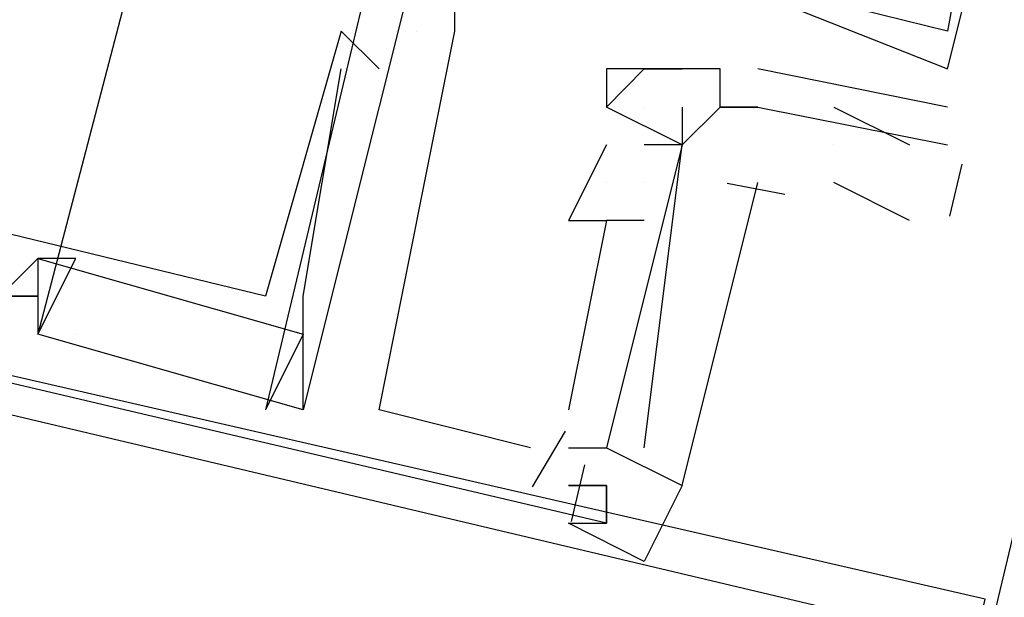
# Model space of a CAD drawing. Header units: feet. Extents: x -79 to 198, y -22 to 181.
# Tile 490 of 656: x 117.954 to 118.3, y 76.112 to 76.315. Entities that reach past the tile are written whole.
import ezdxf

# ---------------------------------------------------------------- set-up
doc = ezdxf.new("R2010")
doc.units = ezdxf.units.FT
doc.layers.add('A-LINEA', color=7, linetype='CONTINUOUS')

msp = doc.modelspace()

# ---------------------------------------------------------------- linework, layer by layer
at = {"layer": 'A-LINEA'}
for p, q in [((118.04, 76.5111), (117.96, 76.2044)), ((118.04, 76.5111), (117.96, 76.2044)), ((118.04, 76.5111), (117.96, 76.2044)), ((118.04, 76.5111), (117.96, 76.2044)), ((118.04, 76.5111), (117.96, 76.2044)), ((118.04, 76.5111), (117.96, 76.2044)), ((118.1067, 76.4578), (118.04, 76.1778)), ((118.1067, 76.4578), (118.04, 76.1778)), ((118.1067, 76.4578), (118.04, 76.1778)), ((118.1067, 76.4578), (118.04, 76.1778)), ((118.1067, 76.4578), (118.04, 76.1778)), ((118.1067, 76.4578), (118.04, 76.1778)), ((118.0667, 76.3111), (118.0667, 76.3111)), ((118.0667, 76.3111), (118.0667, 76.3111)), ((118.0667, 76.3111), (118.0667, 76.3111)), ((118.0667, 76.3111), (118.0667, 76.3111)), ((118.0667, 76.3111), (118.0667, 76.3111)), ((118.0667, 76.3111), (118.0667, 76.3111)), ((118.0933, 76.3111), (118.0933, 76.3111)), ((118.0933, 76.3111), (118.0933, 76.3111)), ((118.0933, 76.3111), (118.0933, 76.3111)), ((118.0933, 76.3111), (118.0933, 76.3111)), ((118.0933, 76.3111), (118.0933, 76.3111)), ((118.0933, 76.3111), (118.0933, 76.3111)), ((118.0933, 76.3111), (118.0933, 76.3111)), ((118.0933, 76.3111), (118.0933, 76.3111)), ((118.0933, 76.3111), (118.0933, 76.3111)), ((118.0933, 76.3111), (118.0933, 76.3111)), ((118.0933, 76.3111), (118.0933, 76.3111)), ((118.0933, 76.3111), (118.0933, 76.3111)), ((118.1067, 76.3111), (118.1067, 76.3111)), ((118.1067, 76.3111), (118.1067, 76.3111)), ((118.1067, 76.3111), (118.1067, 76.3111)), ((118.1067, 76.3111), (118.1067, 76.3111)), ((118.1067, 76.3111), (118.1067, 76.3111)), ((118.1067, 76.3111), (118.1067, 76.3111)), ((118.1067, 76.3111), (118.1067, 76.3111)), ((118.1067, 76.3111), (118.1067, 76.3111)), ((118.1067, 76.3111), (118.1067, 76.3111)), ((118.1067, 76.3111), (118.1067, 76.3111)), ((118.1067, 76.3111), (118.1067, 76.3111)), ((118.1067, 76.3111), (118.1067, 76.3111)), ((118.1067, 76.3111), (118.1067, 76.3111)), ((118.1067, 76.3111), (118.1067, 76.3111)), ((118.1067, 76.3111), (118.1067, 76.3111)), ((118.1067, 76.3111), (118.1067, 76.3111)), ((118.1067, 76.3111), (118.1067, 76.3111)), ((118.1067, 76.3111), (118.1067, 76.3111)), ((118.28, 76.3111), (118.28, 76.3111)), ((118.28, 76.3111), (118.28, 76.3111)), ((118.28, 76.3111), (118.28, 76.3111)), ((118.28, 76.3111), (118.28, 76.3111)), ((118.28, 76.3111), (118.28, 76.3111)), ((118.28, 76.3111), (118.28, 76.3111)), ((118.0667, 76.2978), (118.0667, 76.2978)), ((118.0667, 76.2978), (118.0667, 76.2978)), ((118.0667, 76.2978), (118.0667, 76.2978)), ((118.0667, 76.2978), (118.0667, 76.2978)), ((118.0667, 76.2978), (118.0667, 76.2978)), ((118.0667, 76.2978), (118.0667, 76.2978)), ((118.08, 76.2978), (118.08, 76.2978)), ((118.08, 76.2978), (118.08, 76.2978)), ((118.08, 76.2978), (118.08, 76.2978)), ((118.08, 76.2978), (118.08, 76.2978)), ((118.08, 76.2978), (118.08, 76.2978)), ((118.08, 76.2978), (118.08, 76.2978)), ((118.16, 76.2978), (118.16, 76.2978)), ((118.16, 76.2978), (118.16, 76.2978)), ((118.1733, 76.2978), (118.1733, 76.2978)), ((118.1733, 76.2978), (118.1733, 76.2978)), ((118.1733, 76.2978), (118.1733, 76.2978)), ((118.1733, 76.2978), (118.1733, 76.2978)), ((118.1867, 76.2978), (118.1867, 76.2978)), ((118.1867, 76.2978), (118.1867, 76.2978)), ((118.1867, 76.2978), (118.1867, 76.2978)), ((118.1867, 76.2978), (118.1867, 76.2978)), ((118.2, 76.2978), (118.2, 76.2978)), ((118.2, 76.2978), (118.2, 76.2978)), ((118.28, 76.2844), (118.2133, 76.2978)), ((118.2133, 76.2978), (118.2133, 76.2978)), ((118.28, 76.2844), (118.2133, 76.2978)), ((118.2133, 76.2978), (118.2133, 76.2978)), ((118.28, 76.2978), (118.28, 76.2978)), ((118.28, 76.2978), (118.28, 76.2978)), ((118.28, 76.2978), (118.28, 76.2978)), ((118.28, 76.2978), (118.28, 76.2978)), ((118.28, 76.2978), (118.28, 76.2978)), ((118.28, 76.2978), (118.28, 76.2978)), ((118.1867, 76.2711), (118.16, 76.2844)), ((118.16, 76.2844), (118.16, 76.2844)), ((118.16, 76.2844), (118.16, 76.2844)), ((118.1867, 76.2711), (118.16, 76.2844)), ((118.16, 76.2844), (118.16, 76.2844)), ((118.16, 76.2844), (118.16, 76.2844)), ((118.1733, 76.2844), (118.1733, 76.2844)), ((118.1733, 76.2844), (118.1733, 76.2844)), ((118.1867, 76.2844), (118.1867, 76.2711)), ((118.1867, 76.2844), (118.1867, 76.2844)), ((118.1867, 76.2844), (118.1867, 76.2711)), ((118.1867, 76.2844), (118.1867, 76.2844)), ((118.2, 76.2844), (118.2, 76.2844)), ((118.2, 76.2844), (118.2, 76.2844)), ((118.2, 76.2844), (118.2, 76.2844)), ((118.2, 76.2844), (118.2, 76.2844)), ((118.2, 76.2844), (118.2, 76.2844)), ((118.2, 76.2844), (118.2, 76.2844)), ((118.2133, 76.2844), (118.2133, 76.2844)), ((118.2133, 76.2844), (118.2133, 76.2844)), ((118.2133, 76.2844), (118.2133, 76.2844)), ((118.2133, 76.2844), (118.2133, 76.2844)), ((118.24, 76.2844), (118.2667, 76.2711)), ((118.24, 76.2844), (118.2667, 76.2711)), ((118.28, 76.2844), (118.28, 76.2844)), ((118.28, 76.2844), (118.28, 76.2844)), ((118.16, 76.2711), (118.1467, 76.2444)), ((118.16, 76.2711), (118.1467, 76.2444)), ((118.16, 76.2711), (118.1467, 76.2444)), ((118.16, 76.2711), (118.1467, 76.2444)), ((118.16, 76.2711), (118.1467, 76.2444)), ((118.16, 76.2711), (118.1467, 76.2444)), ((118.16, 76.2711), (118.16, 76.2711)), ((118.16, 76.2711), (118.16, 76.2711)), ((118.16, 76.2711), (118.16, 76.2711)), ((118.16, 76.2711), (118.16, 76.2711)), ((118.16, 76.2711), (118.16, 76.2711)), ((118.16, 76.2711), (118.16, 76.2711)), ((118.16, 76.2711), (118.16, 76.2711)), ((118.16, 76.2711), (118.16, 76.2711)), ((118.1733, 76.2711), (118.1733, 76.2711)), ((118.1733, 76.2711), (118.1733, 76.2711)), ((118.1733, 76.2711), (118.1733, 76.2711)), ((118.1733, 76.2711), (118.1733, 76.2711)), ((118.1733, 76.2711), (118.1733, 76.2711)), ((118.1733, 76.2711), (118.1733, 76.2711)), ((118.1733, 76.2711), (118.1733, 76.2711)), ((118.1733, 76.2711), (118.1733, 76.2711)), ((118.1733, 76.2711), (118.1733, 76.2711)), ((118.1733, 76.2711), (118.1733, 76.2711)), ((118.1867, 76.2711), (118.1867, 76.2711)), ((118.1867, 76.2711), (118.1867, 76.2711)), ((118.1867, 76.2711), (118.1867, 76.2711)), ((118.1867, 76.2711), (118.1867, 76.2711)), ((118.1867, 76.2711), (118.1867, 76.2711)), ((118.1867, 76.2711), (118.1867, 76.2711)), ((118.1867, 76.2711), (118.1867, 76.2711)), ((118.1867, 76.2711), (118.1867, 76.2711)), ((118.1867, 76.2711), (118.1867, 76.2711)), ((118.1867, 76.2711), (118.1867, 76.2711)), ((118.24, 76.2711), (118.24, 76.2711)), ((118.24, 76.2711), (118.24, 76.2711)), ((118.28, 76.2711), (118.28, 76.2711)), ((118.28, 76.2711), (118.28, 76.2711)), ((118.285, 76.2643), (118.2807, 76.246)), ((118.285, 76.2643), (118.2807, 76.246)), ((118.16, 76.2578), (118.16, 76.2578)), ((118.16, 76.2578), (118.16, 76.2578)), ((118.16, 76.2578), (118.16, 76.2578)), ((118.16, 76.2578), (118.16, 76.2578)), ((118.16, 76.2578), (118.16, 76.2578)), ((118.16, 76.2578), (118.16, 76.2578)), ((118.16, 76.2578), (118.16, 76.2578)), ((118.16, 76.2578), (118.16, 76.2578)), ((118.16, 76.2578), (118.16, 76.2578)), ((118.16, 76.2578), (118.16, 76.2578)), ((118.16, 76.2578), (118.16, 76.2578)), ((118.16, 76.2578), (118.16, 76.2578)), ((118.1733, 76.2578), (118.1733, 76.2578)), ((118.1733, 76.2578), (118.1733, 76.2578)), ((118.1733, 76.2578), (118.1733, 76.2578)), ((118.1733, 76.2578), (118.1733, 76.2578)), ((118.1733, 76.2578), (118.1733, 76.2578)), ((118.1733, 76.2578), (118.1733, 76.2578)), ((118.1733, 76.2578), (118.1733, 76.2578)), ((118.1733, 76.2578), (118.1733, 76.2578)), ((118.1733, 76.2578), (118.1733, 76.2578)), ((118.1733, 76.2578), (118.1733, 76.2578)), ((118.1733, 76.2578), (118.1733, 76.2578)), ((118.1733, 76.2578), (118.1733, 76.2578)), ((118.2228, 76.2536), (118.2025, 76.2575)), ((118.2228, 76.2536), (118.2025, 76.2575)), ((118.2228, 76.2536), (118.2025, 76.2575)), ((118.2228, 76.2536), (118.2025, 76.2575)), ((118.2228, 76.2536), (118.2025, 76.2575)), ((118.2228, 76.2536), (118.2025, 76.2575)), ((118.2667, 76.2444), (118.24, 76.2578)), ((118.2667, 76.2444), (118.24, 76.2578)), ((118.1467, 76.2444), (118.1467, 76.2444)), ((118.1467, 76.2444), (118.1467, 76.2444)), ((118.1467, 76.2444), (118.1467, 76.2444)), ((118.1467, 76.2444), (118.1467, 76.2444)), ((118.1467, 76.2444), (118.1467, 76.2444)), ((118.1467, 76.2444), (118.1467, 76.2444)), ((118.1733, 76.2444), (118.16, 76.2444)), ((118.16, 76.2444), (118.16, 76.2444)), ((118.16, 76.2444), (118.16, 76.2444)), ((118.1733, 76.2444), (118.16, 76.2444)), ((118.16, 76.2444), (118.16, 76.2444)), ((118.16, 76.2444), (118.16, 76.2444)), ((118.1733, 76.2444), (118.16, 76.2444)), ((118.16, 76.2444), (118.16, 76.2444)), ((118.16, 76.2444), (118.16, 76.2444)), ((118.1733, 76.2444), (118.16, 76.2444)), ((118.16, 76.2444), (118.16, 76.2444)), ((118.16, 76.2444), (118.16, 76.2444)), ((118.1733, 76.2444), (118.16, 76.2444)), ((118.16, 76.2444), (118.16, 76.2444)), ((118.16, 76.2444), (118.16, 76.2444)), ((118.1733, 76.2444), (118.16, 76.2444)), ((118.16, 76.2444), (118.16, 76.2444)), ((118.16, 76.2444), (118.16, 76.2444)), ((118.1733, 76.2444), (118.1733, 76.2444)), ((118.1733, 76.2444), (118.1733, 76.2444)), ((118.1733, 76.2444), (118.1733, 76.2444)), ((118.1733, 76.2444), (118.1733, 76.2444)), ((118.1733, 76.2444), (118.1733, 76.2444)), ((118.1733, 76.2444), (118.1733, 76.2444)), ((117.96, 76.2311), (117.96, 76.2311)), ((117.96, 76.2311), (117.96, 76.2311)), ((117.96, 76.2311), (117.96, 76.2311)), ((117.96, 76.2311), (117.96, 76.2311)), ((117.96, 76.2311), (117.96, 76.2311)), ((117.96, 76.2311), (117.96, 76.2311)), ((117.96, 76.2311), (117.96, 76.2311)), ((117.96, 76.2311), (117.96, 76.2311)), ((117.96, 76.2311), (117.96, 76.2311)), ((117.96, 76.2311), (117.96, 76.2311)), ((117.96, 76.2311), (117.96, 76.2311)), ((117.96, 76.2311), (117.96, 76.2311)), ((117.9733, 76.2311), (117.9733, 76.2311)), ((117.9733, 76.2311), (117.9733, 76.2311)), ((117.9733, 76.2311), (117.9733, 76.2311)), ((117.9733, 76.2311), (117.9733, 76.2311)), ((117.9733, 76.2311), (117.9733, 76.2311)), ((117.9733, 76.2311), (117.9733, 76.2311)), ((117.96, 76.2178), (117.96, 76.2178)), ((117.96, 76.2178), (117.96, 76.2178)), ((117.96, 76.2178), (117.96, 76.2178)), ((117.96, 76.2178), (117.96, 76.2178)), ((117.96, 76.2178), (117.96, 76.2178)), ((117.96, 76.2178), (117.96, 76.2178)), ((117.96, 76.2178), (117.96, 76.2178)), ((117.96, 76.2178), (117.96, 76.2178)), ((117.96, 76.2178), (117.96, 76.2178)), ((117.96, 76.2178), (117.96, 76.2178)), ((117.96, 76.2178), (117.96, 76.2178)), ((117.96, 76.2178), (117.96, 76.2178)), ((118.04, 76.2178), (118.04, 76.2178)), ((118.04, 76.2178), (118.04, 76.2178)), ((118.04, 76.2178), (118.04, 76.2178)), ((118.04, 76.2178), (118.04, 76.2178)), ((118.04, 76.2178), (118.04, 76.2178)), ((118.04, 76.2178), (118.04, 76.2178)), ((118.0533, 76.2178), (118.0533, 76.2178)), ((118.0533, 76.2178), (118.0533, 76.2178)), ((118.0533, 76.2178), (118.0533, 76.2178)), ((118.0533, 76.2178), (118.0533, 76.2178)), ((118.0533, 76.2178), (118.0533, 76.2178)), ((118.0533, 76.2178), (118.0533, 76.2178)), ((117.96, 76.2044), (117.96, 76.2044)), ((117.96, 76.2044), (117.96, 76.2044)), ((117.96, 76.2044), (117.96, 76.2044)), ((117.96, 76.2044), (117.96, 76.2044)), ((117.96, 76.2044), (117.96, 76.2044)), ((117.96, 76.2044), (117.96, 76.2044)), ((117.96, 76.2044), (117.96, 76.2044)), ((117.96, 76.2044), (117.96, 76.2044)), ((117.96, 76.2044), (117.96, 76.2044)), ((117.96, 76.2044), (117.96, 76.2044)), ((117.96, 76.2044), (117.96, 76.2044)), ((117.96, 76.2044), (117.96, 76.2044)), ((117.9733, 76.2044), (117.9733, 76.2044)), ((117.9733, 76.2044), (117.9733, 76.2044)), ((117.9733, 76.2044), (117.9733, 76.2044)), ((117.9733, 76.2044), (117.9733, 76.2044)), ((117.9733, 76.2044), (117.9733, 76.2044)), ((117.9733, 76.2044), (117.9733, 76.2044)), ((118.0533, 76.2044), (118.04, 76.1778)), ((118.0533, 76.2044), (118.04, 76.1778)), ((118.0533, 76.2044), (118.04, 76.1778)), ((118.0533, 76.2044), (118.04, 76.1778)), ((118.0533, 76.2044), (118.04, 76.1778)), ((118.0533, 76.2044), (118.04, 76.1778)), ((118.0533, 76.2044), (118.0533, 76.2044)), ((118.0533, 76.2044), (118.0533, 76.2044)), ((118.0533, 76.2044), (118.0533, 76.2044)), ((118.0533, 76.2044), (118.0533, 76.2044)), ((118.0533, 76.2044), (118.0533, 76.2044)), ((118.0533, 76.2044), (118.0533, 76.2044)), ((118.04, 76.1778), (118.04, 76.1778)), ((118.04, 76.1778), (118.04, 76.1778)), ((118.04, 76.1778), (118.04, 76.1778)), ((118.04, 76.1778), (118.04, 76.1778)), ((118.04, 76.1778), (118.04, 76.1778)), ((118.04, 76.1778), (118.04, 76.1778)), ((118.0533, 76.1778), (118.0533, 76.1778)), ((118.0533, 76.1778), (118.0533, 76.1778)), ((118.0533, 76.1778), (118.0533, 76.1778)), ((118.0533, 76.1778), (118.0533, 76.1778)), ((118.0533, 76.1778), (118.0533, 76.1778)), ((118.0533, 76.1778), (118.0533, 76.1778)), ((118.0533, 76.1778), (118.0533, 76.1778)), ((118.0533, 76.1778), (118.0533, 76.1778)), ((118.0533, 76.1778), (118.0533, 76.1778)), ((118.0533, 76.1778), (118.0533, 76.1778)), ((118.0533, 76.1778), (118.0533, 76.1778)), ((118.0533, 76.1778), (118.0533, 76.1778)), ((118.08, 76.1778), (118.08, 76.1778)), ((118.08, 76.1778), (118.08, 76.1778)), ((118.08, 76.1778), (118.08, 76.1778)), ((118.08, 76.1778), (118.08, 76.1778)), ((118.08, 76.1778), (118.08, 76.1778)), ((118.08, 76.1778), (118.08, 76.1778)), ((118.1467, 76.1778), (118.1467, 76.1778)), ((118.1467, 76.1778), (118.1467, 76.1778)), ((118.1467, 76.1778), (118.1467, 76.1778)), ((118.1467, 76.1778), (118.1467, 76.1778)), ((118.1467, 76.1778), (118.1467, 76.1778)), ((118.1467, 76.1778), (118.1467, 76.1778)), ((118.1455, 76.1702), (118.1339, 76.1506)), ((118.1455, 76.1702), (118.1339, 76.1506)), ((118.1455, 76.1702), (118.1339, 76.1506)), ((118.1455, 76.1702), (118.1339, 76.1506)), ((118.1455, 76.1702), (118.1339, 76.1506)), ((118.1455, 76.1702), (118.1339, 76.1506)), ((118.1333, 76.1644), (118.1333, 76.1644)), ((118.1333, 76.1644), (118.1333, 76.1644)), ((118.1333, 76.1644), (118.1333, 76.1644)), ((118.1333, 76.1644), (118.1333, 76.1644)), ((118.1333, 76.1644), (118.1333, 76.1644)), ((118.1333, 76.1644), (118.1333, 76.1644)), ((118.1467, 76.1644), (118.16, 76.1644)), ((118.1467, 76.1644), (118.16, 76.1644)), ((118.16, 76.1644), (118.16, 76.1644)), ((118.16, 76.1644), (118.16, 76.1644)), ((118.16, 76.1644), (118.16, 76.1644)), ((118.16, 76.1644), (118.16, 76.1644)), ((118.16, 76.1644), (118.16, 76.1644)), ((118.16, 76.1644), (118.16, 76.1644)), ((118.16, 76.1644), (118.16, 76.1644)), ((118.16, 76.1644), (118.16, 76.1644)), ((118.16, 76.1644), (118.16, 76.1644)), ((118.16, 76.1644), (118.16, 76.1644)), ((118.16, 76.1644), (118.16, 76.1644)), ((118.16, 76.1644), (118.16, 76.1644)), ((118.1733, 76.1644), (118.1733, 76.1644)), ((118.1733, 76.1644), (118.1733, 76.1644)), ((118.1733, 76.1644), (118.1733, 76.1644)), ((118.1733, 76.1644), (118.1733, 76.1644)), ((118.1733, 76.1644), (118.1733, 76.1644)), ((118.1733, 76.1644), (118.1733, 76.1644)), ((118.1523, 76.1584), (118.1476, 76.1384)), ((118.1523, 76.1584), (118.1476, 76.1384)), ((118.1523, 76.1584), (118.1476, 76.1384)), ((118.1523, 76.1584), (118.1476, 76.1384)), ((118.1523, 76.1584), (118.1476, 76.1384)), ((118.1523, 76.1584), (118.1476, 76.1384)), ((118.1467, 76.1511), (118.1467, 76.1511)), ((118.1467, 76.1511), (118.1467, 76.1511)), ((118.1467, 76.1511), (118.1467, 76.1511)), ((118.1467, 76.1511), (118.1467, 76.1511)), ((118.1467, 76.1511), (118.1467, 76.1511)), ((118.1467, 76.1511), (118.1467, 76.1511)), ((118.16, 76.1511), (118.16, 76.1511)), ((118.16, 76.1511), (118.16, 76.1511)), ((118.16, 76.1511), (118.16, 76.1511)), ((118.16, 76.1511), (118.16, 76.1511)), ((118.16, 76.1511), (118.16, 76.1511)), ((118.16, 76.1511), (118.16, 76.1511)), ((118.16, 76.1511), (118.16, 76.1511)), ((118.16, 76.1511), (118.16, 76.1511)), ((118.16, 76.1511), (118.16, 76.1511)), ((118.16, 76.1511), (118.16, 76.1511)), ((118.16, 76.1378), (118.16, 76.1378)), ((118.16, 76.1378), (118.16, 76.1378)), ((118.16, 76.1378), (118.16, 76.1378)), ((118.16, 76.1378), (118.16, 76.1378)), ((118.16, 76.1378), (118.16, 76.1378)), ((118.16, 76.1378), (118.16, 76.1378))]:
    msp.add_line(p, q, dxfattribs=at)
for points in [[(117.0933, 59.0178), (114.4, 59.6578), (118.2, 75.6978), (122, 91.7511), (124.68, 91.1111)], [(117.0933, 59.0178), (114.4, 59.6578), (118.2, 75.6978), (122, 91.7511), (124.68, 91.1111)], [(118.1467, 76.1511), (118.16, 76.1511), (118.16, 76.1378), (117.48, 76.2978), (117.52, 76.4578), (117.5467, 76.4578), (117.56, 76.5244), (117.5733, 76.5244), (117.5867, 76.5244)], [(118.1467, 76.1511), (118.16, 76.1511), (118.16, 76.1378), (117.48, 76.2978), (117.52, 76.4578), (117.5467, 76.4578), (117.56, 76.5244), (117.5733, 76.5244), (117.5867, 76.5244)], [(118.1467, 76.1511), (118.16, 76.1511), (118.16, 76.1378), (117.48, 76.2978), (117.52, 76.4578), (117.5467, 76.4578), (117.56, 76.5244), (117.5733, 76.5244), (117.5867, 76.5244)], [(118.1467, 76.1511), (118.16, 76.1511), (118.16, 76.1378), (117.48, 76.2978), (117.52, 76.4578), (117.5467, 76.4578), (117.56, 76.5244), (117.5733, 76.5244), (117.5867, 76.5244)], [(118.1467, 76.1511), (118.16, 76.1511), (118.16, 76.1378), (117.48, 76.2978), (117.52, 76.4578), (117.5467, 76.4578), (117.56, 76.5244), (117.5733, 76.5244), (117.5867, 76.5244)], [(118.1467, 76.1511), (118.16, 76.1511), (118.16, 76.1378), (117.48, 76.2978), (117.52, 76.4578), (117.5467, 76.4578), (117.56, 76.5244), (117.5733, 76.5244), (117.5867, 76.5244)], [(118.2133, 76.3244), (118.28, 76.2978), (118.32, 76.4578), (118.32, 76.4578), (118.24, 76.4711), (118.24, 76.4578), (118.24, 76.4711), (118.3067, 76.4578), (118.3067, 76.4578), (118.28, 76.3111), (118.28, 76.3111), (118.2267, 76.3244), (118.2267, 76.3244), (118.2267, 76.3244), (118.2267, 76.3244), (118.2133, 76.3378)], [(118.2133, 76.3244), (118.28, 76.2978), (118.32, 76.4578), (118.32, 76.4578), (118.24, 76.4711), (118.24, 76.4578), (118.24, 76.4711), (118.3067, 76.4578), (118.3067, 76.4578), (118.28, 76.3111), (118.28, 76.3111), (118.2267, 76.3244), (118.2267, 76.3244), (118.2267, 76.3244), (118.2267, 76.3244), (118.2133, 76.3378)], [(118.2133, 76.3244), (118.28, 76.2978), (118.32, 76.4578), (118.32, 76.4578), (118.24, 76.4711), (118.24, 76.4578), (118.24, 76.4711), (118.3067, 76.4578), (118.3067, 76.4578), (118.28, 76.3111), (118.28, 76.3111), (118.2267, 76.3244), (118.2267, 76.3244), (118.2267, 76.3244), (118.2267, 76.3244), (118.2133, 76.3378)], [(118.2133, 76.3244), (118.28, 76.2978), (118.32, 76.4578), (118.32, 76.4578), (118.24, 76.4711), (118.24, 76.4578), (118.24, 76.4711), (118.3067, 76.4578), (118.3067, 76.4578), (118.28, 76.3111), (118.28, 76.3111), (118.2267, 76.3244), (118.2267, 76.3244), (118.2267, 76.3244), (118.2267, 76.3244), (118.2133, 76.3378)], [(118.2133, 76.3244), (118.28, 76.2978), (118.32, 76.4578), (118.32, 76.4578), (118.24, 76.4711), (118.24, 76.4578), (118.24, 76.4711), (118.3067, 76.4578), (118.3067, 76.4578), (118.28, 76.3111), (118.28, 76.3111), (118.2267, 76.3244), (118.2267, 76.3244), (118.2267, 76.3244), (118.2267, 76.3244), (118.2133, 76.3378)], [(118.2133, 76.3244), (118.28, 76.2978), (118.32, 76.4578), (118.32, 76.4578), (118.24, 76.4711), (118.24, 76.4578), (118.24, 76.4711), (118.3067, 76.4578), (118.3067, 76.4578), (118.28, 76.3111), (118.28, 76.3111), (118.2267, 76.3244), (118.2267, 76.3244), (118.2267, 76.3244), (118.2267, 76.3244), (118.2133, 76.3378)], [(118.08, 76.2978), (118.0667, 76.3111), (118.0667, 76.3111), (118.04, 76.2178), (117.5467, 76.3378), (117.5733, 76.4178)], [(118.08, 76.2978), (118.0667, 76.3111), (118.0667, 76.3111), (118.04, 76.2178), (117.5467, 76.3378), (117.5733, 76.4178)], [(118.08, 76.2978), (118.0667, 76.3111), (118.0667, 76.3111), (118.04, 76.2178), (117.5467, 76.3378), (117.5733, 76.4178)], [(118.08, 76.2978), (118.0667, 76.3111), (118.0667, 76.3111), (118.04, 76.2178), (117.5467, 76.3378), (117.5733, 76.4178)], [(118.08, 76.2978), (118.0667, 76.3111), (118.0667, 76.3111), (118.04, 76.2178), (117.5467, 76.3378), (117.5733, 76.4178)], [(118.08, 76.2978), (118.0667, 76.3111), (118.0667, 76.3111), (118.04, 76.2178), (117.5467, 76.3378), (117.5733, 76.4178)], [(118.1067, 76.3911), (118.0533, 76.1778), (117.96, 76.2044)], [(118.1067, 76.3911), (118.0533, 76.1778), (117.96, 76.2044)], [(118.1067, 76.3911), (118.0533, 76.1778), (117.96, 76.2044)], [(118.1067, 76.3911), (118.0533, 76.1778), (117.96, 76.2044)], [(118.1067, 76.3911), (118.0533, 76.1778), (117.96, 76.2044)], [(118.1067, 76.3911), (118.0533, 76.1778), (117.96, 76.2044)], [(117.5333, 76.3111), (117.5067, 76.3244), (117.5067, 76.3111), (117.52, 76.3111), (117.5467, 76.3111), (117.5467, 76.3244), (117.9467, 76.2311), (117.9467, 76.2178), (117.96, 76.2178), (117.9467, 76.2178), (117.96, 76.2311), (118.0533, 76.2044)], [(117.5333, 76.3111), (117.5067, 76.3244), (117.5067, 76.3111), (117.52, 76.3111), (117.5467, 76.3111), (117.5467, 76.3244), (117.9467, 76.2311), (117.9467, 76.2178), (117.96, 76.2178), (117.9467, 76.2178), (117.96, 76.2311), (118.0533, 76.2044)], [(117.5333, 76.3111), (117.5067, 76.3244), (117.5067, 76.3111), (117.52, 76.3111), (117.5467, 76.3111), (117.5467, 76.3244), (117.9467, 76.2311), (117.9467, 76.2178), (117.96, 76.2178), (117.9467, 76.2178), (117.96, 76.2311), (118.0533, 76.2044)], [(117.5333, 76.3111), (117.5067, 76.3244), (117.5067, 76.3111), (117.52, 76.3111), (117.5467, 76.3111), (117.5467, 76.3244), (117.9467, 76.2311), (117.9467, 76.2178), (117.96, 76.2178), (117.9467, 76.2178), (117.96, 76.2311), (118.0533, 76.2044)], [(117.5333, 76.3111), (117.5067, 76.3244), (117.5067, 76.3111), (117.52, 76.3111), (117.5467, 76.3111), (117.5467, 76.3244), (117.9467, 76.2311), (117.9467, 76.2178), (117.96, 76.2178), (117.9467, 76.2178), (117.96, 76.2311), (118.0533, 76.2044)], [(117.5333, 76.3111), (117.5067, 76.3244), (117.5067, 76.3111), (117.52, 76.3111), (117.5467, 76.3111), (117.5467, 76.3244), (117.9467, 76.2311), (117.9467, 76.2178), (117.96, 76.2178), (117.9467, 76.2178), (117.96, 76.2311), (118.0533, 76.2044)], [(118.1333, 76.1644), (118.08, 76.1778), (118.1067, 76.3111), (118.1067, 76.3244)], [(118.1333, 76.1644), (118.08, 76.1778), (118.1067, 76.3111), (118.1067, 76.3244)], [(118.1333, 76.1644), (118.08, 76.1778), (118.1067, 76.3111), (118.1067, 76.3244)], [(118.1333, 76.1644), (118.08, 76.1778), (118.1067, 76.3111), (118.1067, 76.3244)], [(118.1333, 76.1644), (118.08, 76.1778), (118.1067, 76.3111), (118.1067, 76.3244)], [(118.1333, 76.1644), (118.08, 76.1778), (118.1067, 76.3111), (118.1067, 76.3244)], [(117.2933, 75.4844), (118.1067, 75.2978), (118.2933, 76.1111), (117.48, 76.2978), (117.2933, 75.4844)], [(117.2933, 75.4844), (118.1067, 75.2978), (118.2933, 76.1111), (117.48, 76.2978), (117.2933, 75.4844)], [(118.0533, 76.1778), (118.0533, 76.2178), (118.0667, 76.2978)], [(118.0533, 76.1778), (118.0533, 76.2178), (118.0667, 76.2978)], [(118.0533, 76.1778), (118.0533, 76.2178), (118.0667, 76.2978)], [(118.0533, 76.1778), (118.0533, 76.2178), (118.0667, 76.2978)], [(118.0533, 76.1778), (118.0533, 76.2178), (118.0667, 76.2978)], [(118.0533, 76.1778), (118.0533, 76.2178), (118.0667, 76.2978)], [(118.16, 76.2844), (118.1733, 76.2978), (118.1867, 76.2978)], [(118.2133, 76.2844), (118.2, 76.2844), (118.2, 76.2978), (118.1867, 76.2978), (118.1733, 76.2978), (118.16, 76.2978), (118.16, 76.2844)], [(118.16, 76.2844), (118.1733, 76.2978), (118.1867, 76.2978)], [(118.2133, 76.2844), (118.2, 76.2844), (118.2, 76.2978), (118.1867, 76.2978), (118.1733, 76.2978), (118.16, 76.2978), (118.16, 76.2844)], [(117.3067, 75.4978), (118.0933, 75.3111), (118.28, 76.0978), (117.4933, 76.2844), (117.3067, 75.4978)], [(117.3067, 75.4978), (118.0933, 75.3111), (118.28, 76.0978), (117.4933, 76.2844), (117.3067, 75.4978)], [(118.2, 76.2844), (118.2, 76.2844), (118.1867, 76.2711), (118.1867, 76.2711), (118.1867, 76.2711), (118.1867, 76.2711)], [(118.2, 76.2844), (118.2, 76.2844), (118.1867, 76.2711), (118.1867, 76.2711), (118.1867, 76.2711), (118.1867, 76.2711)], [(118.2, 76.2844), (118.2133, 76.2844), (118.2133, 76.2844), (118.2133, 76.2844), (118.2133, 76.2844), (118.28, 76.2711), (118.28, 76.2711), (118.28, 76.2711)], [(118.2, 76.2844), (118.2133, 76.2844), (118.2133, 76.2844), (118.2133, 76.2844), (118.2133, 76.2844), (118.28, 76.2711), (118.28, 76.2711), (118.28, 76.2711)], [(118.16, 76.2711), (118.16, 76.2711), (118.16, 76.2711), (118.16, 76.2711), (118.16, 76.2711), (118.16, 76.2711)], [(118.1867, 76.2711), (118.16, 76.1644), (118.1867, 76.1511), (118.2133, 76.2578)], [(118.1867, 76.2711), (118.16, 76.1644), (118.1867, 76.1511), (118.2133, 76.2578)], [(118.1867, 76.2711), (118.16, 76.1644), (118.1867, 76.1511), (118.2133, 76.2578)], [(118.16, 76.2711), (118.16, 76.2711), (118.16, 76.2711), (118.16, 76.2711), (118.16, 76.2711), (118.16, 76.2711)], [(118.1867, 76.2711), (118.16, 76.1644), (118.1867, 76.1511), (118.2133, 76.2578)], [(118.1867, 76.2711), (118.16, 76.1644), (118.1867, 76.1511), (118.2133, 76.2578)], [(118.1867, 76.2711), (118.16, 76.1644), (118.1867, 76.1511), (118.2133, 76.2578)], [(118.1733, 76.1644), (118.1867, 76.2711), (118.1733, 76.2711)], [(118.1733, 76.1644), (118.1867, 76.2711), (118.1733, 76.2711)], [(118.1733, 76.1644), (118.1867, 76.2711), (118.1733, 76.2711)], [(118.1733, 76.1644), (118.1867, 76.2711), (118.1733, 76.2711)], [(118.1733, 76.1644), (118.1867, 76.2711), (118.1733, 76.2711)], [(118.1733, 76.1644), (118.1867, 76.2711), (118.1733, 76.2711)], [(118.1467, 76.2444), (118.16, 76.2444), (118.1467, 76.1778)], [(118.1467, 76.2444), (118.16, 76.2444), (118.1467, 76.1778)], [(118.1467, 76.2444), (118.16, 76.2444), (118.1467, 76.1778)], [(118.1467, 76.2444), (118.16, 76.2444), (118.1467, 76.1778)], [(118.1467, 76.2444), (118.16, 76.2444), (118.1467, 76.1778)], [(118.1467, 76.2444), (118.16, 76.2444), (118.1467, 76.1778)], [(117.96, 76.2178), (117.9467, 76.2178), (117.9467, 76.2178), (117.9467, 76.2311)], [(117.96, 76.2178), (117.9467, 76.2178), (117.9467, 76.2178), (117.9467, 76.2311)], [(117.96, 76.2178), (117.9467, 76.2178), (117.9467, 76.2178), (117.9467, 76.2311)], [(117.96, 76.2178), (117.9467, 76.2178), (117.9467, 76.2178), (117.9467, 76.2311)], [(117.96, 76.2178), (117.9467, 76.2178), (117.9467, 76.2178), (117.9467, 76.2311)], [(117.96, 76.2178), (117.9467, 76.2178), (117.9467, 76.2178), (117.9467, 76.2311)], [(117.96, 76.2044), (117.9733, 76.2311), (117.96, 76.2311), (117.96, 76.2178), (117.96, 76.2044)], [(117.96, 76.2044), (117.9733, 76.2311), (117.96, 76.2311), (117.96, 76.2178), (117.96, 76.2044)], [(117.96, 76.2044), (117.9733, 76.2311), (117.96, 76.2311), (117.96, 76.2178), (117.96, 76.2044)], [(117.96, 76.2044), (117.9733, 76.2311), (117.96, 76.2311), (117.96, 76.2178), (117.96, 76.2044)], [(117.96, 76.2044), (117.9733, 76.2311), (117.96, 76.2311), (117.96, 76.2178), (117.96, 76.2044)], [(117.96, 76.2044), (117.9733, 76.2311), (117.96, 76.2311), (117.96, 76.2178), (117.96, 76.2044)], [(118.16, 76.1644), (118.1867, 76.1511), (118.1733, 76.1244), (118.1467, 76.1378), (118.16, 76.1378)], [(118.16, 76.1644), (118.1867, 76.1511), (118.1733, 76.1244), (118.1467, 76.1378), (118.16, 76.1378)], [(118.16, 76.1378), (118.16, 76.1511), (118.1467, 76.1511)], [(118.16, 76.1378), (118.16, 76.1511), (118.1467, 76.1511)]]:
    msp.add_lwpolyline(points, dxfattribs=at)

doc.saveas('drawing.dxf')
